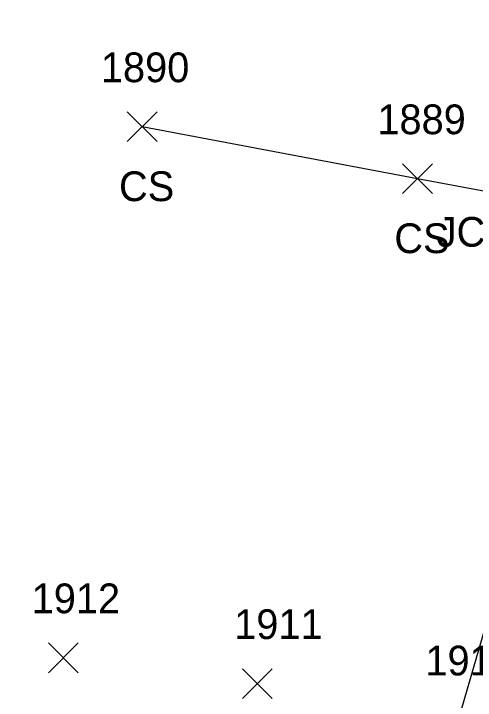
# Model space of a CAD drawing. Extents: x 1554668 to 1563881, y 831386 to 834374.
# Drawn here: x 1562161.35 to 1562192.4, y 832545.43 to 832591.62 of the extents above; entities that cross this region are included whole.
import ezdxf

# ---------------------------------------------------------------- set-up
doc = ezdxf.new("R2010")
doc.units = 0
for name, color, linetype in [('L_A', 7, 'Continuous'), ('L_I', 7, 'Continuous'), ('L_TIC', 7, 'Continuous'), ('LELB', 7, 'Continuous'), ('S_C', 7, 'Continuous')]:
    doc.layers.add(name, color=color, linetype=linetype)

msp = doc.modelspace()

# ---------------------------------------------------------------- linework, layer by layer
at = {"layer": 'L_TIC'}
for points in [[(1562168.993, 832583.012), (1562170.993, 832585.012)], [(1562170.993, 832583.012), (1562168.993, 832585.012)], [(1562187.517, 832579.514), (1562189.517, 832581.514)], [(1562189.517, 832579.514), (1562187.517, 832581.514)], [(1562163.684, 832547.289), (1562165.684, 832549.289)], [(1562165.684, 832547.289), (1562163.684, 832549.289)], [(1562176.743, 832545.552), (1562178.743, 832547.552)], [(1562178.743, 832545.552), (1562176.743, 832547.552)]]:
    msp.add_lwpolyline(points, dxfattribs=at)
at = {"layer": 'LELB'}
for points in [[(1562203.741, 832591.616), (1562201.136, 832578.156), (1562191.26, 832544.104), (1562178.711, 832494.678), (1562169.384, 832459.632), (1562172.663, 832440.255), (1562166.27, 832413.713), (1562155.542, 832411.739), (1562128.75, 832414.636)], [(1562203.746, 832591.618), (1562201.14, 832578.156), (1562191.262, 832544.099), (1562178.714, 832494.676), (1562169.392, 832459.628), (1562172.669, 832440.252), (1562166.274, 832413.71), (1562155.548, 832411.736), (1562128.755, 832414.633)], [(1562203.746, 832591.618), (1562201.14, 832578.156), (1562191.262, 832544.099), (1562178.714, 832494.676), (1562169.392, 832459.628), (1562172.669, 832440.252), (1562166.274, 832413.71), (1562155.548, 832411.736), (1562128.755, 832414.633)], [(1562203.746, 832591.618), (1562201.14, 832578.156), (1562191.262, 832544.099), (1562178.714, 832494.676), (1562169.392, 832459.628), (1562172.669, 832440.252), (1562166.274, 832413.71), (1562155.548, 832411.736), (1562128.755, 832414.633)], [(1562201.136, 832578.156), (1562188.517, 832580.514), (1562169.993, 832584.012)], [(1562201.14, 832578.156), (1562188.518, 832580.509), (1562169.999, 832584.014)], [(1562201.14, 832578.156), (1562188.518, 832580.509), (1562169.999, 832584.014)], [(1562201.14, 832578.156), (1562188.518, 832580.509), (1562169.999, 832584.014)]]:
    msp.add_lwpolyline(points, dxfattribs=at)

# ---------------------------------------------------------------- texts
at = {"layer": 'L_A'}
for p in [(1562168.434, 832579.012), (1562186.958, 832575.514)]:
    msp.add_text('CS', height=2, dxfattribs=at).set_placement(p)
at = {"layer": 'L_I'}
for s, p in [('1890', (1562167.214, 832587.012)), ('1889', (1562185.817, 832583.514)), ('1912', (1562162.558, 832551.289)), ('1911', (1562176.184, 832549.552)), ('1910', (1562189.047, 832547.104))]:
    msp.add_text(s, height=2, dxfattribs=at).set_placement(p)
at = {"layer": 'S_C'}
msp.add_text('JCT VT 36 & MM 1080/0601/0380', height=2, dxfattribs=at).set_placement((1562189.807, 832575.946))

doc.saveas('drawing.dxf')
